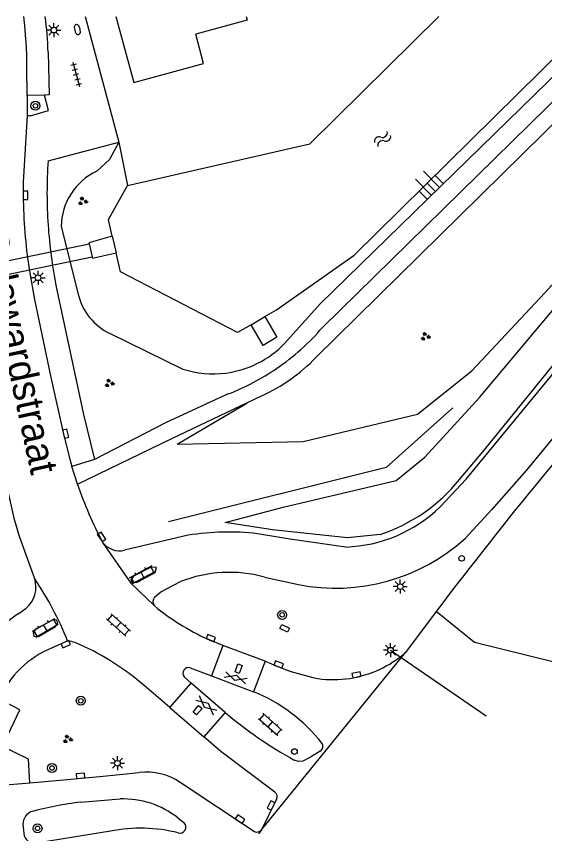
# Model space of a CAD drawing. Extents: x 128999 to 131010, y 395498 to 399007.
# Drawn here: x 129687.2 to 129734.2, y 398927.3 to 399000 of the extents above; entities that cross this region are included whole.
import ezdxf

# ---------------------------------------------------------------- set-up
doc = ezdxf.new("R2010")
doc.units = 0
for name, color, linetype in [('gg-afsc-geluidsscherm', 7, 'Continuous'), ('gg-anno-openbare ruimte label', 7, 'Continuous'), ('gg-bbg-gedigitaliseerde bebouwing', 7, 'Continuous'), ('gg-bbg-hoofdgebouw', 7, 'Continuous'), ('gg-knt-BGT kruinlijn', 7, 'Continuous'), ('gg-knt-bovenkant onderkant talud', 7, 'Continuous'), ('gg-knt-verharding', 7, 'Continuous'), ('gg-knt-verharding nz', 7, 'Continuous'), ('gg-kntw-beschoeiing', 7, 'Continuous'), ('gg-kwrk-duiker nz vlak', 7, 'Continuous'), ('gg-kwrk-uitstroombak niveau min 01', 7, 'Continuous'), ('gt-grn-vlakafsluiter', 7, 'Continuous'), ('gt-grn-weggrens', 7, 'Continuous'), ('gt-knt-lijn portaal', 7, 'Continuous'), ('gt-symb-boom', 7, 'Continuous'), ('gt-symb-brandkraan', 7, 'Continuous'), ('gt-symb-gesloten verharding', 7, 'Continuous'), ('gt-symb-groenvak', 7, 'Continuous'), ('gt-symb-klinker verharding', 7, 'Continuous'), ('gt-symb-kolk', 7, 'Continuous'), ('gt-symb-kolk center center', 7, 'Continuous'), ('gt-symb-lichtmast', 7, 'Continuous'), ('gt-symb-talud symbool', 7, 'Continuous'), ('gt-symb-tegel verharding', 7, 'Continuous'), ('gt-symb-verkeersregelinstallatiepaal', 7, 'Continuous'), ('gt-symb-watersymbool', 7, 'Continuous')]:
    doc.layers.add(name, color=color, linetype=linetype)

# ---------------------------------------------------------------- blocks, each defined once
blk = doc.blocks.new('gt0-VIPAAL')
at = {"layer": 'gt-symb-verkeersregelinstallatiepaal'}
blk.add_circle((0, 0), 0.25, dxfattribs=at)
blk = doc.blocks.new('gt0-GRVAK')
at = {"layer": 'gt-symb-groenvak'}
for p, q in [((-0.11, 0.189), (-0.228, 0.24)), ((-0.182, 0.153), (0.088, 0.153)), ((-0.091, 0.211), (-0.156, 0.322)), ((-0.047, 0.214), (-0.047, 0.393)), ((-0.004, 0.211), (0.061, 0.322)), ((0.015, 0.189), (0.133, 0.24)), ((0.262, -0.052), (0.197, 0.059)), ((0.305, -0.049), (0.305, 0.13)), ((0.349, -0.052), (0.414, 0.059)), ((-0.245, -0.228), (-0.363, -0.177)), ((-0.318, -0.264), (-0.047, -0.264)), ((-0.226, -0.206), (-0.291, -0.095)), ((-0.183, -0.203), (-0.183, -0.024)), ((-0.139, -0.206), (-0.074, -0.095)), ((-0.12, -0.228), (-0.002, -0.177)), ((0.243, -0.074), (0.125, -0.023)), ((0.17, -0.11), (0.441, -0.11)), ((0.368, -0.074), (0.486, -0.023))]:
    blk.add_line(p, q, dxfattribs=at)
blk = doc.blocks.new('gt0-TALUD_1')
at = {"layer": 'gt-symb-talud symbool'}
for p, q in [((-1, -1), (-1, 0)), ((-0.5, -2), (-0.5, 0)), ((0, -1), (0, 0)), ((0.5, -2), (0.5, 0)), ((1, -1), (1, 0))]:
    blk.add_line(p, q, dxfattribs=at)
blk = doc.blocks.new('gt0-WA')
at = {"layer": 'gt-symb-watersymbool'}
for centre, start, end in [((-0.323, 0.022), 28.07249, 151.92751), ((0.427, 0.422), 208.07248, 331.92751), ((-0.323, -0.428), 28.07249, 151.92751), ((0.427, -0.028), 208.07248, 331.92751)]:
    blk.add_arc(centre, 0.425, start, end, dxfattribs=at)
blk = doc.blocks.new('gt0-KOLK')
at = {"layer": 'gt-symb-kolk'}
blk.add_lwpolyline([(0, 0), (0.375, 0), (0.375, 0.4), (-0.375, 0.4), (-0.375, 0), (0, 0)], dxfattribs=at)
blk = doc.blocks.new('gt0-KOLKCC')
at = {"layer": 'gt-symb-kolk center center'}
blk.add_lwpolyline([(-0.375, 0.2), (0.375, 0.2), (0.375, -0.2), (-0.375, -0.2)], close=True, dxfattribs=at)
blk = doc.blocks.new('gt0-BOOM')
at = {"layer": 'gt-symb-boom'}
for radius in [0.4, 0.2]:
    blk.add_circle((0, 0), radius, dxfattribs=at)
blk = doc.blocks.new('gt0-KL1')
at = {"layer": 'gt-symb-klinker verharding'}
for p, q in [((-1.15, 0.3), (1.15, 0.3)), ((-1, -0.3), (-1, 0.3)), ((-0.5, 0.3), (-0.5, 0.45)), ((0, -0.3), (0, 0.3)), ((0.5, 0.3), (0.5, 0.45)), ((1, -0.3), (1, 0.3)), ((-1.15, -0.3), (1.15, -0.3)), ((-0.5, -0.45), (-0.5, -0.3)), ((0.5, -0.45), (0.5, -0.3))]:
    blk.add_line(p, q, dxfattribs=at)
blk = doc.blocks.new('gt0-TEG1')
at = {"layer": 'gt-symb-tegel verharding'}
for p, q in [((-1.125, 0), (1.125, 0)), ((-0.9, -0.25), (-0.9, 0.25)), ((-0.45, -0.25), (-0.45, 0.25)), ((0, -0.25), (0, 0.25)), ((0.45, -0.25), (0.45, 0.25)), ((0.9, -0.25), (0.9, 0.25))]:
    blk.add_line(p, q, dxfattribs=at)
blk = doc.blocks.new('gt0-LMAST')
at = {"layer": 'gt-symb-lichtmast'}
for p, q in [((-0.182, 0.173), (-0.447, 0.438)), ((-0.005, 0.246), (-0.005, 0.621)), ((0.172, 0.173), (0.437, 0.438)), ((-0.255, -0.004), (-0.63, -0.004)), ((-0.182, -0.181), (-0.447, -0.446)), ((-0.005, -0.254), (-0.005, -0.629)), ((0.437, -0.446), (0.172, -0.181)), ((0.245, -0.004), (0.62, -0.004))]:
    blk.add_line(p, q, dxfattribs=at)
blk.add_circle((-0.005, -0.004), 0.25, dxfattribs=at)
blk = doc.blocks.new('gt0-BR')
at = {"layer": 'gt-symb-brandkraan'}
for centre, radius, start, end in [((-0.244, 0), 0.206, 107.56694, 252.43307), ((0.599, -2.664), 3, 106.89205, 107.56694), ((0, -0.691), 0.938, 73.10799, 106.89205), ((-0.599, -2.664), 3, 72.43309, 73.10799), ((0.244, 0), 0.206, 287.56695, 72.43309), ((0.599, 2.664), 3, 252.43307, 253.10797), ((0, 0.691), 0.938, 253.10797, 286.89206), ((-0.599, 2.664), 3, 286.89206, 287.56695)]:
    blk.add_arc(centre, radius, start, end, dxfattribs=at)
blk = doc.blocks.new('gt0-GESVH1')
at = {"layer": 'gt-symb-gesloten verharding'}
for p, q in [((-0.992, -0.261), (0.008, 0.239)), ((0.008, -0.261), (-0.992, 0.239)), ((0.008, 0.239), (1.008, -0.261)), ((1.008, 0.239), (0.008, -0.261))]:
    blk.add_line(p, q, dxfattribs=at)

msp = doc.modelspace()

# ---------------------------------------------------------------- linework, layer by layer
at = {"layer": 'gg-afsc-geluidsscherm'}
msp.add_lwpolyline([(129726.04, 398965.174), (129720.109, 398959.866), (129700.737, 398955.039)], dxfattribs=at)
at = {"layer": 'gg-bbg-gedigitaliseerde bebouwing'}
for points in [[(129707.644, 399000), (129707.739, 398999.648), (129703.154, 398998.416)], [(129697.64, 398994.12), (129703.86, 398995.8), (129703.154, 398998.416)]]:
    msp.add_lwpolyline(points, dxfattribs=at)
at = {"layer": 'gg-bbg-hoofdgebouw'}
msp.add_line((129696.048, 399000), (129697.64, 398994.12), dxfattribs=at)
at = {"layer": 'gg-knt-BGT kruinlijn'}
for p, q in [((129691.197, 398981.318), (129692.701, 398975.293)), ((129695.537, 398971.793), (129702.021, 398968.629))]:
    msp.add_line(p, q, dxfattribs=at)
for points in [[(129701.517, 398961.95), (129712.727, 398962.19), (129722.898, 398964.629), (129727.716, 398968.464), (129734.211, 398975.416), (129737.52, 398979.047), (129756.546, 398997.721), (129758.902, 399000)], [(129705.765, 398954.977), (129710.95, 398956.345), (129720.998, 398958.734), (129723.527, 398960.812), (129728.393, 398966.119), (129735.507, 398974.593), (129738.748, 398978.168), (129757.217, 398996.754), (129760.538, 399000)], [(129711.05, 398970.9), (129714.22, 398974.42), (129740.423, 399000)], [(129696.323, 398988.817), (129695.496, 398987.279), (129694.349, 398986.238)]]:
    msp.add_lwpolyline(points, dxfattribs=at)
for centre, radius, start, end in [((129696.747, 398981.232), 5.551, 115.59553, 179.11312), ((129697.77, 398976.501), 5.211, 193.40688, 244.62783), ((129704.712, 398977.011), 8.805, 277.35682, 316.04563), ((129704.715, 398977.019), 8.812, 252.19765, 277.32691)]:
    msp.add_arc(centre, radius, start, end, dxfattribs=at)
at = {"layer": 'gg-knt-bovenkant onderkant talud'}
for points in [[(129726.611, 398958.805), (129728.837, 398961.449), (129735.735, 398969.935), (129740.328, 398975.284), (129746.825, 398982.167), (129756.362, 398991.535), (129764.037, 398998.891), (129765.177, 399000)], [(129701.517, 398961.95), (129707.707, 398965.612), (129707.753, 398965.652)], [(129719.568, 398953.924), (129716.649, 398953.613), (129709.982, 398954.341), (129705.765, 398954.977)]]:
    msp.add_lwpolyline(points, dxfattribs=at)
msp.add_arc((129714.827, 398968.286), 15.124, 288.26683, 321.1793, dxfattribs=at)
at = {"layer": 'gg-knt-verharding'}
for p, q in [((129693.337, 399000), (129696.323, 398988.817)), ((129713.85, 398969.656), (129744.656, 399000)), ((129714.438, 398972.336), (129742.649, 399000)), ((129688.18, 398992.954), (129688.164, 398991.185)), ((129689.7, 398992.999), (129688.18, 398992.954)), ((129688.164, 398991.185), (129687.82, 398985.258)), ((129690.026, 398987.141), (129696.323, 398988.817)), ((129707.753, 398965.652), (129708.996, 398966.241)), ((129694.166, 398960.593), (129692.133, 398959.961)), ((129692.637, 398958.383), (129692.133, 398959.961)), ((129702.499, 398953.858), (129696.829, 398952.517)), ((129709.266, 398950.139), (129712.294, 398949.479)), ((129687.437, 398946.906), (129688.064, 398947.384)), ((129724.552, 398947.083), (129721.814, 398943.415)), ((129692.887, 398944.114), (129692.43, 398944.308)), ((129705.583, 398944.052), (129704.222, 398944.623)), ((129705.583, 398944.052), (129704.554, 398941.352)), ((129709.333, 398942.652), (129705.583, 398944.052)), ((129702.67, 398942.06), (129704.554, 398941.352)), ((129709.333, 398942.652), (129708.312, 398939.941)), ((129704.554, 398941.352), (129708.312, 398939.941)), ((129700.859, 398938.523), (129702.743, 398940.71)), ((129702.743, 398940.71), (129702.142, 398941.261)), ((129705.78, 398938.1), (129702.743, 398940.71)), ((129700.859, 398938.523), (129698.566, 398940.491)), ((129700.859, 398938.523), (129703.871, 398935.917)), ((129705.78, 398938.1), (129703.871, 398935.917)), ((129694.633, 398932.389), (129698.14, 398932.756)), ((129688.412, 398931.852), (129690.736, 398932.032)), ((129690.736, 398932.032), (129694.633, 398932.389)), ((129701.78, 398931.882), (129708.372, 398927.519)), ((129684.687, 398931.545), (129688.412, 398931.852)), ((129692.933, 398930.124), (129696.426, 398930.4)), ((129710.357, 398930.379), (129709.007, 398927.646)), ((129701.582, 398928.718), (129702.107, 398928.304)), ((129687.804, 398927.935), (129687.862, 398927.336)), ((129695.572, 398927.543), (129689, 398926.472))]:
    msp.add_line(p, q, dxfattribs=at)
for points in [[(129724.907, 398956.395), (129727.226, 398958.829), (129735.261, 398968.609), (129738.687, 398972.74), (129740.803, 398975.191), (129746.933, 398981.567), (129756.679, 398991.261), (129764.294, 398998.687), (129765.654, 399000)], [(129690.032, 398996.802), (129690.122, 398993.012), (129689.7, 398992.999)], [(129688.164, 398991.185), (129688.561, 398991.183), (129690.076, 398991.617), (129689.7, 398992.999)], [(129688.169, 398978.75), (129688.369, 398977.326), (129688.83, 398974.82), (129690.25, 398968.034), (129691.404, 398962.837), (129691.947, 398960.622), (129692.133, 398959.961)], [(129690.751, 398975.946), (129693.177, 398964.585), (129694.166, 398960.593)], [(129738.971, 398967.397), (129732.558, 398959.616), (129729.504, 398956.135), (129727.114, 398953.571)], [(129706.043, 398966.417), (129700.477, 398963.837), (129694.166, 398960.593)], [(129692.637, 398958.383), (129701.035, 398962.47), (129707.753, 398965.652)], [(129688.835, 398949.972), (129687.475, 398953.73), (129687.036, 398955.241), (129685.652, 398961.311), (129684.732, 398965.156)], [(129716.5, 398952.805), (129711.746, 398953.488), (129708.666, 398953.993)], [(129694.88, 398953.218), (129697.374, 398949.604), (129699.482, 398947.575)], [(129699.543, 398950.531), (129699.665, 398950.994), (129699.181, 398951.01), (129697.628, 398950.221), (129697.39, 398949.854), (129697.501, 398949.676), (129697.893, 398949.651), (129699.543, 398950.531)], [(129699.501, 398948.353), (129700.047, 398948.833), (129701.808, 398949.736)], [(129690.699, 398945.73), (129690.905, 398946.074), (129690.776, 398946.302), (129690.422, 398946.308), (129688.908, 398945.503), (129688.693, 398945.191), (129688.755, 398944.871), (129689.173, 398944.862), (129690.699, 398945.73)], [(129691.768, 398944.437), (129691.527, 398944.346), (129690.382, 398943.835)], [(129709.333, 398942.652), (129710.472, 398942.174), (129711.631, 398941.751), (129713.583, 398941.196), (129714.007, 398941.112)], [(129688.412, 398931.852), (129688.298, 398933.929), (129685.962, 398935.079), (129687.519, 398938.332), (129685.674, 398939.275)], [(129710.201, 398931.017), (129705.393, 398934.627), (129703.871, 398935.917)], [(129714.223, 398934.651), (129713.355, 398934.125), (129712.672, 398933.776), (129712.291, 398933.741), (129711.924, 398933.851)]]:
    msp.add_lwpolyline(points, dxfattribs=at)
for centre, radius, start, end in [((129649.391, 398995.221), 40.672, 2.22766, 6.74784), ((130028.309, 398717.27), 380.897, 133.64672, 142.88992), ((129732.461, 398984.285), 42.531, 176.14963, 183.85037), ((129734.585, 398984.502), 46.771, 179.07443, 187.06481), ((129733.297, 398984.361), 43.37, 183.87657, 191.18813), ((129698.459, 398986.122), 21.104, 304.30206, 319.2152), ((129702.143, 398981.113), 16.381, 305.32713, 315.6174), ((129698.242, 398986.442), 21.49, 291.28381, 304.29792), ((129702.252, 398980.983), 16.211, 294.58466, 305.28135), ((129728.02, 398970.679), 37.458, 199.16319, 207.78445), ((129716.051, 398965.496), 12.699, 272.0284, 314.219), ((129706.079, 398931.231), 22.908, 83.51662, 98.99147), ((129696.401, 398954.388), 1.919, 217.56612, 282.86944), ((129715.647, 398966.218), 17.071, 258.67232, 312.19876), ((129706.147, 398938.64), 11.914, 74.82581, 111.36024), ((129686.572, 398949.237), 2.379, 308.82969, 17.99131), ((129666.182, 398934.423), 27.476, 21.37371, 34.46458), ((129699.973, 398947.952), 0.619, 139.66929, 217.53275), ((129713.125, 398964.201), 21.507, 230.62682, 245.54513), ((129693.815, 398937.198), 11.616, 123.30402, 146.34673), ((129691.666, 398942.153), 2.287, 70.49228, 87.45431), ((129693.636, 398935.765), 8.702, 111.96193, 156.20832), ((129683.26, 398922.762), 23.422, 49.19575, 65.7314), ((129715.373, 398950.863), 9.847, 278.64518, 310.85382), ((129702.509, 398941.593), 0.494, 70.95077, 222.1337), ((129715.375, 398950.9), 9.883, 262.04328, 278.60093), ((129702.614, 398926.063), 15.002, 38.35848, 67.67839), ((129730.162, 398966.79), 37.651, 229.64026, 241.02667), ((129713.956, 398935.086), 0.51, 301.55312, 34.21401), ((129698.769, 398927.358), 5.434, 56.351, 96.64563), ((129709.888, 398930.602), 0.52, 334.54647, 52.93359), ((129697.269, 398895.901), 34.496, 97.22163, 104.77514), ((129696.706, 398922.516), 7.889, 51.8289, 92.03618), ((129689.036, 398928.142), 1.249, 116.82161, 189.5639), ((129701.755, 398927.898), 0.537, 254.07446, 49.13171), ((129698.23, 398914.032), 13.77, 75.79772, 101.12749), ((129708.612, 398927.97), 0.511, 241.98029, 320.63958), ((129688.833, 398927.433), 0.976, 185.71656, 279.86996)]:
    msp.add_arc(centre, radius, start, end, dxfattribs=at)
at = {"layer": 'gg-knt-verharding nz'}
for p, q in [((129688.18, 398992.954), (129688.149, 398995.481)), ((129709.007, 398927.646), (129708.735, 398927.304))]:
    msp.add_line(p, q, dxfattribs=at)
msp.add_arc((129648.166, 398995.184), 39.984, 0.42564, 6.91803, dxfattribs=at)
at = {"layer": 'gg-kntw-beschoeiing'}
for p, q in [((129713.3, 398988.67), (129724.794, 399000)), ((129717.26, 398978.77), (129738.798, 399000)), ((129697.1, 398984.96), (129713.3, 398988.67))]:
    msp.add_line(p, q, dxfattribs=at)
for points in [[(129695.735, 398980.439), (129695.39, 398981.93), (129697.1, 398984.96)], [(129708.079, 398972.58), (129706.88, 398971.88), (129696.47, 398977.27), (129696.074, 398978.978)], [(129709.31, 398973.299), (129710.34, 398973.9), (129717.26, 398978.77)]]:
    msp.add_lwpolyline(points, dxfattribs=at)
at = {"layer": 'gg-kwrk-duiker nz vlak'}
for p, q in [((129674.55, 398975.817), (129693.673, 398979.778)), ((129674.8, 398974.643), (129693.962, 398978.612))]:
    msp.add_line(p, q, dxfattribs=at)
at = {"layer": 'gg-kwrk-uitstroombak niveau min 01'}
for p, q in [((129695.735, 398980.439), (129696.074, 398978.978)), ((129693.673, 398979.778), (129693.962, 398978.612)), ((129708.079, 398972.58), (129709.31, 398973.299))]:
    msp.add_line(p, q, dxfattribs=at)
for points in [[(129695.735, 398980.439), (129693.65, 398979.87), (129693.673, 398979.778)], [(129693.962, 398978.612), (129693.99, 398978.5), (129696.074, 398978.978)], [(129709.31, 398973.299), (129710.37, 398971.46), (129709.15, 398970.73), (129708.079, 398972.58)]]:
    msp.add_lwpolyline(points, dxfattribs=at)
at = {"layer": 'gt-grn-vlakafsluiter'}
msp.add_line((129696.323, 398988.817), (129697.1, 398984.96), dxfattribs=at)
at = {"layer": 'gt-grn-weggrens'}
for p, q in [((129727.96, 398944.303), (129724.552, 398947.083)), ((129735.05, 398942.556), (129727.96, 398944.303)), ((129709.007, 398927.646), (129721.814, 398943.415))]:
    msp.add_line(p, q, dxfattribs=at)
at = {"layer": 'gt-knt-lijn portaal'}
msp.add_line((129720.49, 398943.633), (129728.981, 398937.793), dxfattribs=at)

# ---------------------------------------------------------------- block references
at = {"layer": 'gt-symb-boom'}
for p in [(129688.901, 398992.046), (129710.847, 398946.771), (129692.939, 398939.136), (129689.086, 398927.786)]:
    msp.add_blockref('gt0-BOOM', p, dxfattribs=at)
at = {"layer": 'gt-symb-boom', "rotation": 0.4583564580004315}
msp.add_blockref('gt0-BOOM', (129690.381, 398933.153), dxfattribs=at)
at = {"layer": 'gt-symb-brandkraan', "rotation": -75.04643524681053}
msp.add_blockref('gt0-BR', (129692.63, 398998.828), dxfattribs=at)
at = {"layer": 'gt-symb-gesloten verharding'}
for p, rotation in [((129706.705, 398941.186), -16.8035480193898), ((129704.101, 398938.745), -40.61993954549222)]:
    msp.add_blockref('gt0-GESVH1', p, dxfattribs=dict(at, rotation=rotation))
at = {"layer": 'gt-symb-groenvak'}
for p in [(129693.102, 398983.567), (129723.58, 398971.533), (129695.468, 398967.38), (129691.757, 398935.726)]:
    msp.add_blockref('gt0-GRVAK', p, dxfattribs=at)
at = {"layer": 'gt-symb-klinker verharding'}
for p, rotation in [((129698.41, 398950.36), 28.358963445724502), ((129689.781, 398945.629), 29.951082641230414), ((129696.287, 398945.875), -41.51461925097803), ((129709.798, 398937.032), -41.514619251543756)]:
    msp.add_blockref('gt0-KL1', p, dxfattribs=dict(at, rotation=rotation))
at = {"layer": 'gt-symb-kolk'}
for p, rotation in [((129687.815, 398984.089), -89.71352348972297), ((129691.404, 398962.837), -76.22785456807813), ((129694.616, 398953.604), -55.88466494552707), ((129704.427, 398944.525), -22.280371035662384), ((129691.527, 398944.346), -155.9621261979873), ((129710.472, 398942.174), -20.06634962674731), ((129717.496, 398941.244), 12.891185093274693), ((129692.933, 398932.266), 5.568024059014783), ((129710.045, 398929.735), 64.17479020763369), ((129706.981, 398928.442), -33.58711830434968)]:
    msp.add_blockref('gt0-KOLK', p, dxfattribs=dict(at, rotation=rotation))
at = {"layer": 'gt-symb-kolk center center'}
for p, rotation in [((129711.072, 398945.572), 154.03769811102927), ((129706.974, 398941.986), 70.55043123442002), ((129703.324, 398938.292), 49.74681473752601)]:
    msp.add_blockref('gt0-KOLKCC', p, dxfattribs=dict(at, rotation=rotation))
at = {"layer": 'gt-symb-lichtmast'}
for p in [(129690.551, 398998.779), (129689.14, 398976.758), (129721.357, 398949.293), (129720.49, 398943.633), (129696.199, 398933.58)]:
    msp.add_blockref('gt0-LMAST', p, dxfattribs=at)
at = {"layer": 'gt-symb-talud symbool', "xscale": 0.9998649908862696, "yscale": 0.9998649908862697, "rotation": -135.3241593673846}
msp.add_blockref('gt0-TALUD_1', (129724.461, 398984.445), dxfattribs=at)
at = {"layer": 'gt-symb-tegel verharding', "rotation": -75.04643524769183}
msp.add_blockref('gt0-TEG1', (129692.531, 398994.839), dxfattribs=at)
at = {"layer": 'gt-symb-verkeersregelinstallatiepaal'}
msp.add_blockref('gt0-VIPAAL', (129726.816, 398951.799), dxfattribs=at)
at = {"layer": 'gt-symb-verkeersregelinstallatiepaal', "rotation": -33.10810907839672}
msp.add_blockref('gt0-VIPAAL', (129711.939, 398934.619), dxfattribs=at)
at = {"layer": 'gt-symb-watersymbool', "rotation": 40.98653320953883}
msp.add_blockref('gt0-WA', (129719.737, 398989.057), dxfattribs=at)

# ---------------------------------------------------------------- texts
at = {"layer": 'gg-anno-openbare ruimte label'}
msp.add_text('Bolswardstraat', height=2.5, rotation=282.1, dxfattribs=at).set_placement((129683.893, 398980.753))

doc.saveas('drawing.dxf')
